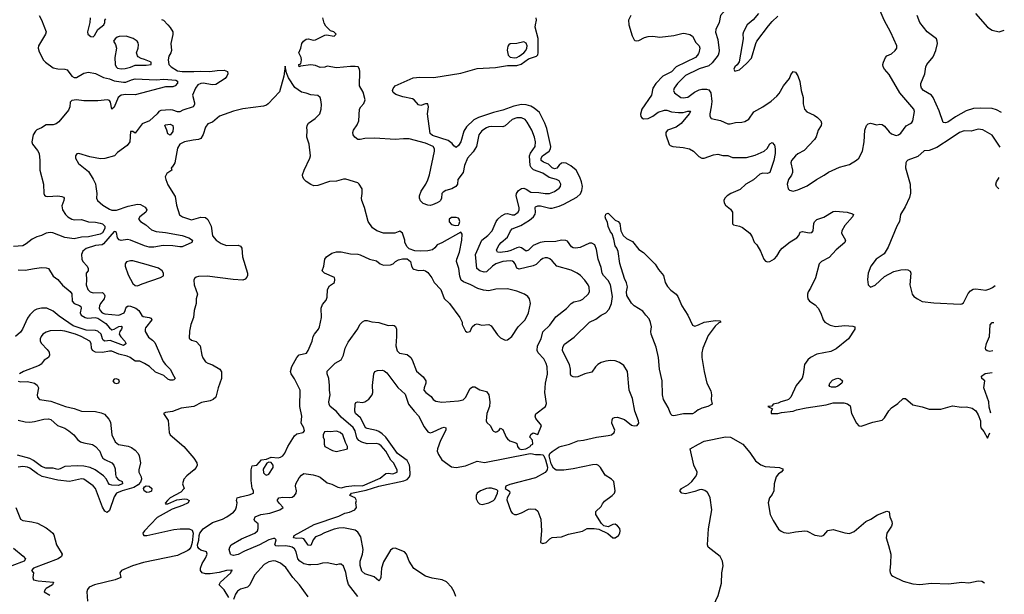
# Model space of a CAD drawing. Header units: inches. Extents: x 1552611 to 1694776, y 811966 to 917215.
# Tile 391 of 549: x 1684203 to 1692613, y 851248 to 856153. Entities that reach past the tile are written whole.
import ezdxf

# ---------------------------------------------------------------- set-up
doc = ezdxf.new("R2010")
doc.units = ezdxf.units.IN
doc.header["$MEASUREMENT"] = 0
doc.layers.add('B6885', color=7, linetype='Continuous')
doc.layers.add('B6895', color=7, linetype='Continuous')

msp = doc.modelspace()

# ---------------------------------------------------------------- linework, layer by layer
at = {"layer": 'B6885', "color": 5}
for points, elevation in [([(1684370.3, 856190), (1684391, 856151), (1684430.2, 856050), (1684425.2, 856030), (1684364.4, 855930), (1684362, 855910), (1684370, 855879.1), (1684408.2, 855808.2), (1684423, 855790), (1684490, 855741.7), (1684530, 855732.9), (1684590, 855730.3), (1684610, 855724.4), (1684650, 855672.4), (1684670, 855660.8), (1684690, 855660.7), (1684750, 855696.2), (1684790, 855704.7), (1684850, 855695.4), (1684920.4, 855660.4), (1684970, 855649.2), (1685011, 855631), (1685090, 855619.8), (1685110, 855621), (1685158.6, 855641.4), (1685190, 855647.6), (1685370, 855640.2), (1685435.4, 855644.6), (1685535.8, 855635.8), (1685552.4, 855630), (1685552.1, 855612.1), (1685531.9, 855588.1), (1685510, 855580.8), (1685450, 855580.4), (1685190, 855511.9), (1685110, 855515.2), (1685070, 855509.4), (1685043.4, 855490), (1685010, 855407.8), (1684990, 855389.4), (1684978.5, 855450), (1684970, 855462.3), (1684954.5, 855470), (1684870, 855461.4), (1684750, 855460.4), (1684690, 855469.7), (1684650, 855464.2), (1684635.8, 855450), (1684630.4, 855410), (1684620, 855380), (1684538.4, 855281.6), (1684515.2, 855264.8), (1684490, 855257.1), (1684430, 855255.4), (1684390.2, 855229.8), (1684350, 855212.6), (1684338.2, 855201.8), (1684317.4, 855170), (1684308.4, 855110), (1684313.4, 855090), (1684356.3, 855036.3), (1684368.7, 855010), (1684376.9, 854950), (1684374.9, 854870), (1684406.5, 854750), (1684410.5, 854670.5), (1684415.9, 854655.9), (1684427.2, 854647.2), (1684444.6, 854644.6), (1684530, 854649.4), (1684564.5, 854644.5), (1684577.1, 854637.1), (1684582.6, 854630), (1684581.5, 854610), (1684564.2, 854564.2), (1684570.3, 854530), (1684593.7, 854490), (1684615.8, 854470), (1684648.4, 854450), (1684670, 854443.8), (1684730, 854448.8), (1684790, 854428.3), (1684850, 854424.4), (1684890, 854415.5), (1684910, 854409.4), (1684930, 854391.3), (1684930.5, 854370), (1684910, 854334.9), (1684890, 854323.8), (1684790, 854298.6), (1684730, 854296), (1684670, 854283), (1684590, 854293.6), (1684486.2, 854333.8), (1684463.5, 854336.5), (1684430.3, 854330), (1684390, 854309.8), (1684350, 854298.9), (1684310, 854280.3), (1684260.1, 854239.9), (1684230, 854223.7), (1684150, 854218)], 920), ([(1685415.2, 856155.2), (1685430.7, 856150), (1685470, 856110.6), (1685490, 856086), (1685510.4, 856050), (1685510, 856026), (1685494.8, 855950), (1685498.8, 855890), (1685494, 855870), (1685478, 855842), (1685471.3, 855810), (1685477.6, 855770), (1685495.8, 855750), (1685550, 855718.1), (1685590, 855710.7), (1685690.1, 855710.1), (1685750, 855715.3), (1685827.9, 855712.1), (1685890, 855720.9), (1685950, 855721.6), (1685978.3, 855710), (1685980.2, 855690), (1685972.8, 855670), (1685957.8, 855650), (1685878.8, 855601.2), (1685850, 855598), (1685769.4, 855610.6), (1685750, 855609.8), (1685724, 855596), (1685703.6, 855570), (1685679.3, 855510), (1685697, 855443), (1685697.6, 855430), (1685686, 855410), (1685598, 855382), (1685570, 855366.6), (1685550, 855366.6), (1685510, 855380.7), (1685490, 855382.9), (1685410, 855377.2), (1685392, 855370), (1685378, 855350), (1685310.7, 855289.3), (1685250, 855264), (1685190, 855186), (1685170, 855198), (1685150, 855198), (1685144.7, 855110), (1685121.4, 855078.6), (1685039.6, 855020.4), (1685014, 854990), (1684931.7, 854968.3), (1684893.7, 854966.3), (1684803.4, 854983.4), (1684710, 855009.7), (1684692.4, 855007.6), (1684679.3, 854990), (1684679.5, 854970), (1684705.7, 854925.7), (1684790, 854856.3), (1684831.6, 854791.5), (1684850, 854750.8), (1684854.6, 854730), (1684861.7, 854670), (1684860.3, 854630), (1684869.2, 854609.2), (1684914, 854570), (1684970, 854534.9), (1684990, 854528.1), (1685030, 854526.9), (1685130, 854560.7), (1685210, 854577.4), (1685235.9, 854575.9), (1685273.9, 854553.9), (1685290.3, 854530), (1685280.3, 854510), (1685229, 854471), (1685217.3, 854450), (1685234, 854430), (1685281.4, 854401.4), (1685330, 854359.8), (1685370, 854345.9), (1685450, 854336.9), (1685590, 854310.9), (1685648.2, 854290), (1685678.4, 854270), (1685674, 854250), (1685590, 854215.5), (1685570, 854213.3), (1685510, 854222.5), (1685430, 854224.4), (1685350, 854211.4), (1685310, 854212.3), (1685270, 854223), (1685150, 854271.2), (1685124.4, 854275.6), (1685070, 854267.9), (1685053.5, 854273.5), (1685039.3, 854290), (1685030, 854335.3), (1685022.7, 854342.7), (1685010, 854345.1), (1684920.3, 854239.7), (1684908, 854232), (1684850, 854226), (1684770, 854200.5), (1684742.4, 854177.6), (1684732, 854150), (1684735.3, 854110), (1684742, 854090), (1684779, 854050), (1684788.9, 854030), (1684788.5, 854010), (1684770.4, 853989.7), (1684774.9, 853930), (1684770.3, 853890), (1684786.5, 853850), (1684806.7, 853830), (1684830, 853822), (1684910, 853824), (1684924.6, 853810), (1684930, 853796.4), (1684925.1, 853770), (1684892.6, 853730), (1684884.5, 853710), (1684883, 853690), (1684890.7, 853670), (1684908.1, 853650), (1684930, 853641), (1685050, 853630.9), (1685095.1, 853650), (1685105.7, 853670), (1685110, 853691.3), (1685118, 853702), (1685130, 853710.7), (1685150, 853707.7), (1685194, 853690), (1685222, 853670), (1685246.9, 853626.9), (1685258.8, 853618.8), (1685310, 853611.8), (1685325.5, 853605.5), (1685333.4, 853590), (1685278.6, 853521.5), (1685274.6, 853510), (1685276.1, 853490), (1685303.4, 853443.4), (1685338.1, 853418.1), (1685356.9, 853396.9), (1685430, 853236), (1685450, 853208.3), (1685487.3, 853170), (1685521.3, 853110), (1685530.3, 853090), (1685519.8, 853080.2), (1685510, 853075.6), (1685490, 853075.7), (1685470, 853085.2), (1685434.7, 853114.7), (1685363.4, 853143.4), (1685311.2, 853191.2), (1685270, 853219.6), (1685230, 853239.2), (1685190, 853236.9), (1685148.4, 853268.4), (1685121.1, 853281), (1685050, 853297.2), (1684990, 853323.7), (1684970, 853324.9), (1684910, 853310.9), (1684850, 853314.5), (1684825, 853330), (1684817.5, 853350), (1684815.2, 853390), (1684802, 853410), (1684728.3, 853450), (1684680.5, 853470), (1684590, 853494.6), (1684550, 853499.8), (1684464.2, 853495.8), (1684430, 853486.3), (1684402.4, 853470), (1684386.7, 853450), (1684379.5, 853430), (1684379.5, 853410), (1684388.5, 853390), (1684437.9, 853337.9), (1684454.1, 853314.1), (1684458.3, 853290), (1684450.3, 853270), (1684412.8, 853247.2), (1684386.4, 853213.6), (1684370, 853200.9), (1684234.8, 853150), (1684202.8, 853130)], 940), ([(1684804.4, 856170), (1684802, 856130), (1684782, 856050), (1684786, 856030), (1684810, 856010.7), (1684830, 856008), (1684841.3, 856018.7), (1684869.8, 856070.2), (1684922, 856110), (1684929.7, 856130), (1684929.7, 856150), (1684938, 856162)], 940), ([(1687092.6, 851230), (1687010.4, 851330.4), (1686999.1, 851370), (1686990, 851434.5), (1686970, 851489.4), (1686950, 851504.5), (1686930, 851505.1), (1686910, 851498.4), (1686830, 851515.4), (1686790, 851512.3), (1686750, 851502), (1686690, 851498.5), (1686670, 851498.4), (1686630, 851507.6), (1686595.2, 851530), (1686579.1, 851550), (1686563.7, 851610), (1686550, 851634.9), (1686530, 851649.9), (1686510, 851655.2), (1686470, 851661.8), (1686410, 851657.8), (1686390, 851662.8), (1686382.4, 851670), (1686393.2, 851713.2), (1686383.3, 851723.3), (1686370, 851723.9), (1686330, 851711.9), (1686250.4, 851669.6), (1686123.5, 851616.5), (1686070, 851588.1), (1686030, 851579.8), (1686010, 851583.6), (1686002.9, 851590), (1685993.7, 851630), (1685997.7, 851650), (1686009.1, 851670.9), (1686098.1, 851721.9), (1686212.3, 851770), (1686234, 851790), (1686239, 851810), (1686239, 851850), (1686212.1, 851872.1), (1686205.1, 851885.1), (1686215.6, 851910), (1686262.7, 851930), (1686338.4, 851941.6), (1686425.1, 851970), (1686454, 851990), (1686421.9, 852021.9), (1686405.7, 852045.7), (1686403.8, 852050), (1686418, 852070), (1686450, 852077.1), (1686510, 852072.9), (1686530, 852076.8), (1686549.9, 852090.1), (1686566, 852110), (1686568.4, 852130), (1686558.5, 852170), (1686561.1, 852190), (1686590, 852242.2), (1686610, 852265.4), (1686630, 852280.2), (1686710, 852268.2), (1686750, 852256.4), (1686770, 852247.4), (1686830, 852200.3), (1686870, 852186.9), (1686921.5, 852161.5), (1686950, 852156.8), (1686992.3, 852167.7), (1687063.3, 852176.7), (1687130, 852175), (1687281.4, 852238.6), (1687330, 852278), (1687350, 852283.1), (1687390, 852275.6), (1687427, 852290), (1687426.3, 852310), (1687395.1, 852370), (1687373.3, 852393.3), (1687330.4, 852470), (1687290, 852516), (1687270, 852529.9), (1687250, 852535.5), (1687170, 852531.2), (1687126.1, 852546.1), (1687100.6, 852560.6), (1687083.4, 852583.4), (1687070, 852642.8), (1687051.7, 852671.7), (1686950, 852761), (1686910, 852809), (1686855.1, 852850), (1686845.3, 852870), (1686843.1, 852890), (1686853.7, 852950), (1686848, 852990), (1686849.8, 853030), (1686843.1, 853090), (1686829.8, 853130), (1686828.3, 853151.7), (1686899.1, 853220.9), (1686950, 853250.4), (1686969.7, 853290), (1686984, 853350), (1687010, 853400.7), (1687090, 853514.4), (1687108.3, 853551.7), (1687130, 853575), (1687150, 853584.6), (1687170, 853585.8), (1687210, 853573.4), (1687270, 853567.7), (1687350, 853542.9), (1687390, 853545.6), (1687401.4, 853541.4), (1687412.9, 853532.9), (1687420.5, 853510), (1687422.2, 853450), (1687417.3, 853370), (1687426.6, 853326.6), (1687447.2, 853307.2), (1687513.8, 853293.8), (1687542.8, 853270), (1687555, 853250), (1687592.8, 853152.8), (1687650, 853103.8), (1687671.2, 853071.2), (1687672.9, 853050), (1687656.5, 853010), (1687656, 852990), (1687672.2, 852970), (1687716.3, 852936.3), (1687735.5, 852910), (1687756.9, 852896.9), (1687810, 852889), (1687950, 852898.9), (1687990, 852907.4), (1688010.9, 852929.1), (1688050, 853005.5), (1688070, 853019.3), (1688090, 853019.1), (1688132.8, 852992.8), (1688190, 852978.4), (1688210.3, 852950), (1688218, 852890), (1688215.5, 852850), (1688192.4, 852790), (1688186.4, 852730), (1688194.2, 852714.2), (1688225.4, 852685.4), (1688241.5, 852650), (1688250, 852640.9), (1688270, 852633.1), (1688282.2, 852637.7), (1688298.4, 852650), (1688310, 852667.3), (1688330, 852653.4), (1688358.7, 852590), (1688370, 852574.9), (1688390, 852557.6), (1688441.3, 852541.3), (1688450, 852534), (1688455.3, 852510), (1688469.3, 852490), (1688490, 852484.8), (1688525.5, 852490), (1688563.5, 852510), (1688570, 852520.4), (1688586, 852530), (1688582.7, 852562.7), (1688559.3, 852590), (1688570, 852610.8), (1688590, 852627.3), (1688630, 852611.3), (1688659.6, 852690), (1688611.9, 852750), (1688606.8, 852770), (1688610.9, 852789.1), (1688695.3, 852850), (1688703.1, 852876.9), (1688688.3, 852970), (1688695.3, 853050), (1688712.4, 853127.6), (1688707.8, 853190), (1688699.2, 853219.2), (1688678.7, 853258.7), (1688631.1, 853310), (1688622.4, 853330), (1688627, 853370), (1688656.5, 853430), (1688670.5, 853489.5), (1688730, 853546.9), (1688782.2, 853617.8), (1688873.4, 853686.6), (1688912.3, 853730), (1688935.4, 853744.6), (1688990, 853756.4), (1689012.2, 853767.7), (1689059.3, 853810), (1689069.5, 853830.5), (1689067.3, 853870), (1689057.6, 853890), (1689029.7, 853930), (1688992.6, 853970), (1688964.2, 853990), (1688914.2, 854014.2), (1688790, 854049.7), (1688750, 854094.5), (1688730, 854111.8), (1688710, 854120.7), (1688690, 854121.6), (1688670, 854114), (1688650, 854100.5), (1688615.6, 854064.4), (1688590, 854051.1), (1688470, 854022.4), (1688450, 854033.3), (1688434.6, 854070), (1688423.7, 854083.7), (1688411.4, 854091.4), (1688393.5, 854093.5), (1688330, 854089), (1688270.8, 854069.2), (1688242.6, 854050), (1688190, 853999.5), (1688170, 853998.9), (1688133.3, 854010), (1688108.2, 854030), (1688097.6, 854150), (1688149, 854270), (1688200.4, 854310), (1688239.8, 854350), (1688273.4, 854430), (1688288.3, 854451.7), (1688319.7, 854480.3), (1688350, 854497.1), (1688370, 854499.7), (1688410, 854487.3), (1688430, 854488.1), (1688459.7, 854510), (1688469.7, 854530), (1688469.8, 854550), (1688443, 854650), (1688446.8, 854670), (1688464.8, 854695.2), (1688490, 854712.3), (1688510, 854714.2), (1688530, 854707.1), (1688570, 854680.7), (1688637.1, 854677.1), (1688690, 854668.7), (1688728, 854670), (1688770, 854686), (1688810, 854715.8), (1688822, 854730), (1688825.7, 854750), (1688810, 854778.3), (1688789.2, 854790), (1688725, 854805), (1688670, 854844.1), (1688592.5, 854872.5), (1688572.1, 854892.1), (1688564.4, 854910), (1688558.7, 854990), (1688565.1, 855014.9), (1688604.5, 855070), (1688608.2, 855110), (1688600.2, 855150), (1688578.3, 855210), (1688538.8, 855278.8), (1688520.2, 855300.2), (1688490, 855315), (1688450, 855316.8), (1688410, 855300.2), (1688350, 855246), (1688330, 855237.6), (1688230, 855241), (1688210, 855237.7), (1688190, 855229.8), (1688150, 855203.5), (1688124.7, 855170), (1688105.5, 855070), (1688076.1, 855023.9), (1688027.7, 854972.3), (1688002.4, 854910), (1687990.1, 854849.9), (1687945.1, 854790), (1687943.5, 854750), (1687938.2, 854741.8), (1687928.6, 854730), (1687895.4, 854710), (1687843.8, 854696.2), (1687818.9, 854681.1), (1687809.1, 854670), (1687805, 854630), (1687798.1, 854610), (1687790, 854601), (1687770, 854588.5), (1687730, 854573.7), (1687710, 854567.7), (1687690, 854568.6), (1687650, 854585.4), (1687626.6, 854606.6), (1687616.9, 854630), (1687616.9, 854650), (1687631.5, 854690), (1687672.7, 854750), (1687690, 854786.4), (1687703.5, 854830), (1687746.6, 855030), (1687747.1, 855050), (1687733.6, 855070), (1687670, 855098.7), (1687530, 855136.1), (1687482.4, 855137.6), (1687410, 855131.6), (1687237.3, 855142.7), (1687150, 855140.4), (1687110, 855129.8), (1687090, 855132), (1687066, 855150), (1687052.7, 855170), (1687049.4, 855190), (1687055.1, 855210), (1687085.1, 855254.9), (1687101, 855290), (1687104.9, 855390), (1687115.7, 855410), (1687142.3, 855437.7), (1687152.8, 855470), (1687135.6, 855535.6), (1687104.5, 855590), (1687109.5, 855710), (1687106.6, 855730), (1687093.2, 855750), (1687070, 855755.1), (1687030, 855755.1), (1686910, 855742.7), (1686830, 855757.2), (1686809, 855749), (1686770, 855745.2), (1686730, 855761.2), (1686690, 855769), (1686602, 855758), (1686589.7, 855750), (1686588.4, 855770), (1686603.2, 855776.8), (1686609.8, 855810), (1686606.4, 855830), (1686588.9, 855871.1), (1686605.1, 855910), (1686613.2, 855950), (1686628.7, 855970), (1686650, 855986.8), (1686670, 855991), (1686710, 855978), (1686730, 855981), (1686810, 856021), (1686823.6, 856023.6), (1686890, 856014), (1686906, 856030), (1686886, 856050), (1686859, 856059), (1686818.3, 856098.3), (1686804.2, 856124.2), (1686793.3, 856170)], 940), ([(1687927.6, 851230), (1687914, 851270), (1687891.8, 851310), (1687850, 851355.4), (1687811.6, 851371.6), (1687726, 851386), (1687670, 851401.4), (1687570, 851467), (1687529.6, 851530), (1687507.3, 851590), (1687490, 851609.5), (1687410, 851641.3), (1687390, 851639.7), (1687370, 851624.5), (1687310, 851525.6), (1687294.6, 851470), (1687287.9, 851392.1), (1687279.1, 851370), (1687270, 851364.2), (1687230, 851397.6), (1687150, 851423.1), (1687124.8, 851444.8), (1687112.3, 851492.3), (1687110.8, 851530), (1687131.9, 851590), (1687137.3, 851630), (1687117.1, 851737.1), (1687090, 851778.7), (1687070, 851795.7), (1686970, 851814.6), (1686930, 851813.3), (1686890, 851803.7), (1686806.6, 851773.4), (1686770, 851751.3), (1686730, 851737.4), (1686710, 851713.3), (1686690, 851664.1), (1686666.6, 851666.6), (1686630, 851720.2), (1686610, 851726.2), (1686570, 851723.4), (1686541.8, 851730), (1686546.8, 851750), (1686717.3, 851842.7), (1686930, 851916.2), (1686980.1, 851939.9), (1687019.5, 851950), (1687066.6, 851970), (1687081.2, 851990), (1687074, 852030), (1687079, 852050), (1687068.7, 852070), (1687022.7, 852090), (1687036.9, 852110), (1687162.9, 852137.1), (1687271.3, 852170), (1687483.3, 852216.7), (1687512.5, 852227.5), (1687533.8, 852250), (1687538.3, 852270), (1687536.6, 852330), (1687531.9, 852350), (1687511.3, 852390), (1687428.9, 852450), (1687330, 852589.8), (1687298.8, 852618.8), (1687270, 852639), (1687250, 852646.3), (1687170, 852662.3), (1687158.7, 852670), (1687150, 852679.6), (1687129, 852730), (1687113.9, 852753.9), (1687072.4, 852790), (1687064.6, 852810), (1687068.2, 852871.8), (1687074.2, 852885.8), (1687089.6, 852890.4), (1687130, 852886), (1687150, 852890.4), (1687185.3, 852914.7), (1687214.7, 852950), (1687218.8, 852970), (1687217.6, 853030), (1687228.5, 853130), (1687236.9, 853150), (1687260.6, 853159.4), (1687300.8, 853160.8), (1687316.8, 853156.8), (1687339.4, 853139.4), (1687433, 853013), (1687495.8, 852955.8), (1687525.5, 852870), (1687572.3, 852810), (1687610.1, 852770.1), (1687656.5, 852676.5), (1687690, 852634.9), (1687710, 852627.6), (1687730, 852631.4), (1687810, 852670.2), (1687830, 852674.6), (1687842.8, 852670), (1687843.1, 852650), (1687798.2, 852561.8), (1687771.5, 852490), (1687770.1, 852470), (1687781.1, 852441.1), (1687810, 852396.9), (1687890, 852335), (1687930, 852331.2), (1688010, 852345.9), (1688110, 852384.7), (1688173.1, 852373.1), (1688550, 852448.4), (1688570, 852449.2), (1688610, 852441.3), (1688650, 852442.6), (1688670, 852437.7), (1688679.9, 852430), (1688695, 852395), (1688711.8, 852331.8), (1688709.4, 852310), (1688691.7, 852288.3), (1688610, 852242.4), (1688390, 852185.7), (1688356.5, 852170), (1688350.8, 852150.8), (1688387.5, 852127.5), (1688390.4, 852110), (1688366, 852070), (1688364.9, 852055.1), (1688398.3, 851958.3), (1688410, 851940.5), (1688430, 851930.4), (1688450, 851930.4), (1688490, 851943.7), (1688550, 851975.3), (1688570, 851977.6), (1688610, 851974.9), (1688630, 851958.8), (1688653.4, 851890), (1688659.5, 851790), (1688651, 851691), (1688670, 851682.8), (1688699, 851690), (1688730, 851720.7), (1688750, 851733.4), (1688830, 851738.9), (1688890, 851760.3), (1689010, 851787.3), (1689050, 851810.8), (1689110, 851810.8), (1689150, 851802.8), (1689226.6, 851766.6), (1689270, 851731), (1689290, 851731), (1689317.2, 851750), (1689329.2, 851770), (1689332, 851790), (1689329.2, 851810), (1689310, 851833.2), (1689290, 851845.2), (1689270, 851842.7), (1689230, 851825.2), (1689192.5, 851832.5), (1689171.9, 851851.9), (1689122.7, 851930), (1689125.1, 851954.9), (1689170, 851996), (1689180.3, 852019.7), (1689197.8, 852042.2), (1689264.5, 852090), (1689282.4, 852110), (1689289.6, 852130.3), (1689277.2, 852210), (1689258.5, 852230), (1689203.5, 852263.5), (1689164.5, 852330), (1689146.8, 852346.8), (1689130, 852355.2), (1689094.2, 852354.2), (1688930, 852319.5), (1688850, 852308.4), (1688786.2, 852306.2), (1688763.3, 852323.3), (1688741.7, 852361.7), (1688724.4, 852430), (1688732.4, 852450), (1688750, 852466.4), (1688810, 852505.4), (1688830, 852513.4), (1688898.5, 852530), (1688970, 852558.3), (1689017.4, 852562.6), (1689130, 852590.1), (1689230, 852602.5), (1689257.2, 852610), (1689280.2, 852630), (1689285.3, 852650), (1689260.4, 852710), (1689263.1, 852736.9), (1689270, 852750.4), (1689283.1, 852756.9), (1689310, 852758.7), (1689370, 852740.2), (1689430, 852692.9), (1689450, 852685.6), (1689478.4, 852690), (1689490.9, 852710), (1689489.7, 852730), (1689456.8, 852810), (1689438.5, 852918.5), (1689409.8, 852990), (1689394.6, 853150), (1689362.4, 853202.4), (1689327, 853227), (1689290, 853241.1), (1689250, 853243.7), (1689210, 853238.5), (1689170, 853226.8), (1689140.3, 853210), (1689120.8, 853190), (1689090, 853144.8), (1689030, 853129.8), (1688970, 853105.6), (1688950, 853101), (1688930, 853104), (1688913.6, 853113.6), (1688906.8, 853126.8), (1688906.8, 853170), (1688900.5, 853210), (1688846.8, 853310), (1688840.4, 853330), (1688841.8, 853358.2), (1688856.4, 853383.6), (1688938.3, 853441.7), (1689068.7, 853570), (1689124.1, 853595.9), (1689169.5, 853630.5), (1689210, 853651.3), (1689238.1, 853681.9), (1689259.2, 853730), (1689266.7, 853790), (1689249, 853890), (1689230, 853926), (1689189.7, 853969.7), (1689178.4, 853990), (1689170, 854038.4), (1689144.2, 854110), (1689130, 854192.3), (1689114.2, 854230), (1689090, 854244.2), (1689070, 854244.8), (1688990.6, 854209.4), (1688950, 854202.5), (1688930, 854204.5), (1688914.9, 854214.9), (1688881.3, 854261.3), (1688868.6, 854268.6), (1688830, 854269.9), (1688781.1, 854258.9), (1688683.4, 854256.6), (1688649.7, 854250.2), (1688590, 854225.3), (1688550, 854186.6), (1688530, 854177.3), (1688490, 854206.5), (1688470, 854210.5), (1688450, 854206.5), (1688398.4, 854181.6), (1688370, 854175.3), (1688306.8, 854166.8), (1688282.9, 854170), (1688278.9, 854178.9), (1688276.8, 854190), (1688298.4, 854230), (1688314.8, 854250), (1688370, 854295.9), (1688395.2, 854350), (1688410, 854366.7), (1688482.2, 854397.8), (1688558.3, 854441.7), (1688591.6, 854470), (1688605.6, 854494.4), (1688608.5, 854510), (1688605, 854550), (1688610, 854556.5), (1688630, 854565), (1688650, 854564.6), (1688730, 854544.7), (1688750, 854544.5), (1688810, 854560.1), (1688850, 854577.8), (1688960.5, 854639.5), (1688992.3, 854667.7), (1689005.6, 854694.4), (1689009.9, 854730.1), (1689002.7, 854770), (1688988.4, 854810), (1688955, 854870), (1688910, 854906.9), (1688870, 854927.9), (1688848.2, 854931.8), (1688830, 854927.6), (1688810, 854911.6), (1688790, 854886.7), (1688770, 854880.2), (1688750, 854888.1), (1688719.4, 854919.4), (1688676.3, 854936.3), (1688657.8, 854950), (1688657.3, 854970), (1688669.1, 854990), (1688726.6, 855030), (1688738, 855050), (1688738.9, 855070), (1688705.9, 855225.9), (1688689.4, 855269.4), (1688642.3, 855362.3), (1688598.4, 855398.4), (1688570, 855415.4), (1688530, 855426), (1688488.7, 855428.7), (1688424.4, 855415.6), (1688330, 855379.6), (1688250, 855360.3), (1688122.2, 855317.8), (1688082.1, 855297.9), (1688020.6, 855239.4), (1687997.6, 855202.4), (1687970.3, 855110), (1687950, 855078), (1687930, 855060.9), (1687910, 855077), (1687896.2, 855096.2), (1687861.5, 855121.5), (1687730, 855164.5), (1687710, 855183), (1687687.2, 855350), (1687694, 855410), (1687690, 855434.7), (1687670, 855436), (1687630, 855420.9), (1687610, 855426.4), (1687572.4, 855470), (1687558.3, 855478.3), (1687475.9, 855495.9), (1687414.9, 855514.9), (1687392.7, 855532.7), (1687388.6, 855550), (1687392.6, 855567.4), (1687410.7, 855589.3), (1687563.8, 855656.2), (1687622.1, 855662.1), (1687740.8, 855659.3), (1687970, 855696.2), (1688110, 855736.4), (1688266.3, 855746.3), (1688370, 855763.4), (1688450, 855763.3), (1688484.9, 855775.1), (1688550, 855817.9), (1688617.3, 855842.7), (1688627.5, 855852.5), (1688631.9, 855870), (1688632.2, 855992.2), (1688607.1, 856090), (1688607.3, 856110), (1688616.9, 856150), (1688615, 856170)], 920), ([(1689422, 856190), (1689401.7, 856150), (1689405.2, 856110), (1689434.6, 856014.6), (1689450, 855982), (1689457, 855977), (1689470, 855972.2), (1689490, 855976.5), (1689538.8, 856001.2), (1689569.9, 856010.2), (1689610, 856012.5), (1689670, 856003.5), (1689790, 856018), (1689870, 856037.6), (1689890, 856036.9), (1689927, 856027), (1689950, 856012.7), (1689977.8, 855957.8), (1690000, 855935.5)], 920), ([(1690000, 855864.6), (1689992.6, 855850), (1689974.9, 855830), (1689810.1, 855750), (1689770, 855709.3), (1689695.5, 855670), (1689635.9, 855610), (1689611.3, 855570), (1689600.4, 855510), (1689517.2, 855390), (1689505.9, 855345.9), (1689508.1, 855328.1), (1689516, 855316), (1689530, 855307.9), (1689570, 855310.2), (1689610, 855329.5), (1689655.4, 855364.6), (1689710, 855381), (1689730, 855380.6), (1689770, 855368.1), (1689830, 855359.8), (1689870, 855361.5), (1689910, 855373.7), (1689930, 855373.4), (1689932.6, 855370), (1689921.8, 855350), (1689852.6, 855267.4), (1689810, 855236.4), (1689735.3, 855210), (1689721.7, 855190), (1689723.1, 855170), (1689749.1, 855089.1), (1689758.7, 855078.7), (1689782, 855070), (1689870, 855062.8), (1689924, 855050), (1689958.4, 855030), (1690000, 854988.7)], 920), ([(1685990, 851219.1), (1685950, 851286), (1685907.8, 851330), (1685918.3, 851350), (1686005.7, 851430), (1686013.1, 851446.9), (1686021.2, 851450), (1686013.4, 851453.4), (1685970.5, 851450.5), (1685905.9, 851434.1), (1685830, 851423.9), (1685790, 851423.9), (1685763, 851430), (1685747, 851450), (1685747.3, 851470), (1685762.5, 851510), (1685790, 851555.3), (1685804.8, 851590), (1685800.3, 851610), (1685750, 851624.8), (1685735.8, 851635.8), (1685725.5, 851650), (1685722.8, 851670), (1685734.5, 851710), (1685735.9, 851750), (1685742.3, 851770), (1685770, 851807), (1685850, 851859.5), (1685935.1, 851890), (1685973, 851910), (1686029.8, 851950.2), (1686046.3, 851970), (1686054.5, 851994.5), (1686059.5, 852030), (1686055.6, 852050), (1686060.7, 852070), (1686090, 852081.2), (1686164.1, 852095.9), (1686199.5, 852110), (1686199.5, 852130), (1686189.7, 852150), (1686179.3, 852220.7), (1686181.1, 852310), (1686190, 852344), (1686230, 852350.8), (1686270, 852396.3), (1686310, 852402.8), (1686350, 852417.6), (1686410, 852414), (1686430, 852418.8), (1686449.5, 852430.5), (1686467.3, 852452.7), (1686494.5, 852510), (1686550, 852600.4), (1686570, 852616.5), (1686625.1, 852630), (1686635.5, 852644.4), (1686630.9, 852670), (1686608.7, 852710), (1686613.5, 852770), (1686595.5, 852850), (1686598.9, 852990), (1686550, 853087), (1686520.7, 853130), (1686516.2, 853150), (1686527.9, 853192.1), (1686570, 853270.4), (1686590, 853291.5), (1686652.7, 853307.3), (1686668.4, 853330), (1686702.6, 853410), (1686711.2, 853450), (1686721.3, 853470), (1686755.6, 853510), (1686763.6, 853530), (1686781.3, 853610), (1686778.9, 853690), (1686790, 853722.8), (1686819.7, 853760.3), (1686830, 853784.7), (1686832.7, 853850), (1686850, 853881), (1686891.8, 853910), (1686895.1, 853935.1), (1686891.7, 853951.7), (1686808, 853990), (1686788, 854010), (1686801.2, 854050), (1686809.4, 854110), (1686823.7, 854130), (1686870, 854159.5), (1686909.7, 854170.3), (1686950, 854172.2), (1687030, 854153.4), (1687090, 854150.8), (1687110, 854144.9), (1687190, 854108.4), (1687250, 854094.9), (1687283, 854070), (1687310, 854059), (1687370, 854059.3), (1687394, 854070), (1687414, 854090), (1687437.6, 854102.4), (1687472.7, 854112.7), (1687512.5, 854112.5), (1687540.7, 854090), (1687550.8, 854050), (1687561, 854030), (1687570, 854022.8), (1687610, 854011), (1687650, 854014), (1687670, 854010.7), (1687690, 853994), (1687723.1, 853950), (1687744.2, 853910), (1687799.6, 853850), (1687830, 853774), (1687874.8, 853730), (1687962, 853610), (1687982, 853570), (1687982, 853550), (1688010, 853494), (1688025.4, 853485.4), (1688050, 853492), (1688069.1, 853530.9), (1688090, 853551.3), (1688110, 853556), (1688150, 853544.7), (1688210, 853551.3), (1688230, 853541), (1688283.7, 853463.7), (1688310, 853437.3), (1688350, 853417.3), (1688370, 853420.7), (1688406.6, 853450), (1688459.7, 853530), (1688519.7, 853590), (1688550, 853650.8), (1688566.6, 853730), (1688556.9, 853770), (1688542.9, 853790), (1688515.1, 853810), (1688450, 853836), (1688370, 853855.8), (1688270, 853853.3), (1688210, 853838.9), (1688163.7, 853843.7), (1688117.4, 853857.3), (1688056, 853890), (1687994.8, 853914.8), (1687975.1, 853930), (1687963.1, 853963.1), (1687954.8, 854030), (1687935.3, 854090), (1687936.8, 854110), (1687959.8, 854170), (1687980.4, 854270), (1687982, 854322), (1687970, 854339), (1687810, 854247.8), (1687768.7, 854231.3), (1687750, 854205.2), (1687730, 854189.4), (1687690, 854180.9), (1687630, 854176), (1687579, 854179), (1687530, 854198), (1687510, 854218), (1687493.6, 854253.6), (1687492.7, 854270), (1687473.6, 854330), (1687450, 854349.2), (1687408.3, 854331.7), (1687310, 854329.7), (1687252.7, 854350), (1687216.6, 854376.6), (1687180.5, 854430), (1687149.5, 854550), (1687126.6, 854610), (1687122.7, 854630), (1687129.1, 854670.9), (1687129.2, 854710), (1687102.7, 854750), (1687090, 854760.9), (1686990, 854792.3), (1686970, 854792.7), (1686910, 854776), (1686850, 854773.2), (1686750, 854738.4), (1686715.9, 854735.9), (1686690, 854745.1), (1686651.3, 854771.3), (1686632.7, 854790), (1686620.9, 854810), (1686619.5, 854830), (1686634, 854870), (1686682.4, 854970), (1686686.6, 854990), (1686674.7, 855090), (1686655.1, 855150), (1686658.4, 855210), (1686654.5, 855230), (1686658.4, 855250), (1686671.3, 855268.7), (1686727, 855310), (1686766, 855350), (1686779.5, 855390), (1686780.7, 855430), (1686775.6, 855470), (1686769.6, 855490), (1686750, 855506.3), (1686690.7, 855510.7), (1686650, 855526.9), (1686610, 855535.6), (1686554.7, 855574.7), (1686498.4, 855658.4), (1686481, 855701), (1686470, 855758), (1686458.7, 855670), (1686423, 855537), (1686324.5, 855435.5), (1686310, 855424), (1686284.5, 855415.5), (1686110, 855392), (1686030, 855372), (1685910.4, 855329.6), (1685850, 855279.3), (1685810, 855265.1), (1685790, 855235.1), (1685770, 855174), (1685750, 855139.6), (1685730, 855129.6), (1685686.3, 855126.3), (1685610.7, 855110), (1685570, 855089.8), (1685550, 855055.6), (1685528.6, 854931.4), (1685505.8, 854894.2), (1685497.3, 854890), (1685502, 854870), (1685460.3, 854839.7), (1685447, 854813), (1685450.2, 854790), (1685470, 854743.1), (1685530, 854644.7), (1685542.3, 854570), (1685568.7, 854488.7), (1685594.8, 854470), (1685670, 854445.5), (1685750, 854466.5), (1685790, 854465.3), (1685810, 854446.4), (1685838.5, 854390), (1685849.3, 854309.3), (1685881.6, 854270), (1685923.4, 854243.4), (1685970, 854226.3), (1686068.5, 854228.5), (1686090, 854220.7), (1686101.6, 854201.6), (1686107.2, 854130), (1686150.3, 853990), (1686150.3, 853969.7), (1686144.4, 853955.6), (1686130, 853939.3), (1686110, 853929.5), (1686025.5, 853934.5), (1685804.1, 853964.1), (1685730, 853960.7), (1685710, 853954.5), (1685697.5, 853942.5), (1685690.7, 853930), (1685694, 853890), (1685721, 853810), (1685710.4, 853769.6), (1685710.3, 853730), (1685692.4, 853670), (1685688, 853610), (1685666.4, 853550), (1685654, 853494), (1685650, 853434), (1685670, 853418), (1685710, 853404.7), (1685744.7, 853370), (1685758.7, 853290), (1685766.6, 853266.6), (1685790, 853233), (1685810, 853220.4), (1685850, 853207.7), (1685914, 853170), (1685927.9, 853147.9), (1685928, 853090), (1685898.4, 853010), (1685879.5, 852930), (1685856.3, 852910), (1685830, 852899.8), (1685755.2, 852884.8), (1685692, 852850), (1685582.8, 852837.2), (1685509.5, 852809.5), (1685450, 852801.2), (1685431.3, 852790), (1685472.1, 852732.1), (1685480.9, 852630), (1685489, 852610), (1685604.9, 852510), (1685690.7, 852410), (1685716.3, 852370), (1685719.3, 852350), (1685710.4, 852330), (1685693, 852310), (1685630, 852258.4), (1685606, 852230), (1685595.3, 852190), (1685607, 852150), (1685578.9, 852121.1), (1685489.2, 852070), (1685464.7, 852050), (1685444.9, 852024.9), (1685450, 852018.8), (1685470, 852021.5), (1685546.4, 852053.6), (1685610, 852062.9), (1685630, 852061.3), (1685650.3, 852050), (1685643.7, 852030), (1685594.5, 852005.5), (1685506.6, 851973.4), (1685377.9, 851902.1), (1685270.8, 851790), (1685256.1, 851770), (1685257.8, 851757.7), (1685263.8, 851750), (1685290.1, 851750.1), (1685520.3, 851799.7), (1685573.8, 851806.2), (1685650, 851807.9), (1685675.6, 851795.6), (1685685.5, 851770), (1685677.8, 851690), (1685666, 851650), (1685651, 851629), (1685639.2, 851620.8), (1685550, 851580), (1685261.9, 851518.1), (1685165.8, 851490), (1685072.7, 851450), (1685058, 851430), (1685067.7, 851390), (1685018.8, 851370), (1684842, 851330), (1684797.6, 851310), (1684781.7, 851290), (1684778.3, 851270), (1684783.8, 851190)], 960), ([(1690000, 855730.8), (1689890, 855676.2), (1689821.3, 855610), (1689792.9, 855570), (1689787.6, 855547.6), (1689794.9, 855530), (1689850, 855490.3), (1689870, 855484.9), (1689910, 855491.1), (1689965.6, 855534.4), (1690000, 855551.4)], 940), ([(1690000, 852823.4), (1689997.7, 852822.3), (1689970, 852799.1), (1689950, 852789.2), (1689872.9, 852787.1), (1689791.2, 852771.2), (1689774.9, 852774.9), (1689764.9, 852784.9), (1689742.2, 852842.2), (1689703.2, 852910), (1689694, 852950), (1689691, 853070), (1689668.5, 853170), (1689658.5, 853270), (1689638.6, 853358.6), (1689596.4, 853470), (1689593.7, 853490), (1689599.1, 853530), (1689591.1, 853568.9), (1689578.6, 853598.6), (1689549.8, 853630), (1689525.9, 853665.9), (1689451.9, 853710), (1689430, 853733.5), (1689390, 853799.7), (1689387, 853830), (1689393.4, 853873.4), (1689386.2, 853906.2), (1689370, 853944.2), (1689330, 854072.7), (1689314.2, 854174.2), (1689303.3, 854203.3), (1689290, 854222), (1689278.9, 854278.9), (1689263.9, 854323.9), (1689250, 854340.9), (1689230, 854389), (1689224.8, 854424.8), (1689209.3, 854450), (1689204, 854470), (1689210, 854494), (1689220.4, 854499.6), (1689230, 854502), (1689290, 854442), (1689314, 854430), (1689330, 854414), (1689338, 854350), (1689358, 854310), (1689385.2, 854285.2), (1689438.5, 854258.5), (1689490.6, 854190.6), (1689530, 854166), (1689630, 854066), (1689659.5, 854019.5), (1689701.6, 853970), (1689714.9, 853910), (1689735.4, 853875.4), (1689763.6, 853843.6), (1689810.2, 853810.2), (1689824.4, 853790), (1689857.4, 853710), (1689910, 853630.6), (1689950, 853544.4), (1689970, 853536.5), (1690000, 853549.1)], 880), ([(1684190, 854018.6), (1684250, 854014), (1684330.2, 854030.2), (1684390, 854036.5), (1684430, 854036.1), (1684449, 854029), (1684490, 853964.4), (1684530, 853934.3), (1684567.8, 853887.8), (1684633.7, 853833.7), (1684650, 853813.4), (1684651.4, 853750), (1684670, 853730.1), (1684714, 853714), (1684724.9, 853704.9), (1684729.3, 853690), (1684718.7, 853650), (1684728.8, 853630), (1684763.2, 853610), (1684785.1, 853605.1), (1684847.9, 853612.1), (1684870, 853606.4), (1684939.3, 853559.3), (1684970, 853521.4), (1684990, 853506.4), (1685010, 853511.9), (1685050, 853534.7), (1685070, 853537.1), (1685077.7, 853530), (1685071.9, 853510), (1685057.9, 853490), (1685053.5, 853470), (1685066.8, 853446.8), (1685101.4, 853410), (1685111.4, 853391.4), (1685110, 853385.1), (1685090, 853370.6), (1684975.1, 853415.1), (1684929.7, 853410), (1684916.7, 853416.7), (1684910, 853428.3), (1684898.9, 853470), (1684870, 853495.4), (1684850, 853501.3), (1684770, 853502.2), (1684660.6, 853540.6), (1684541.6, 853621.6), (1684490, 853665), (1684434.2, 853690), (1684390, 853691.4), (1684350, 853680.9), (1684326.5, 853670), (1684290, 853633.1), (1684270, 853605.1), (1684228.7, 853511.3), (1684210, 853487.1), (1684168.1, 853450)], 920), ([(1684190, 853067.7), (1684210, 853063.1), (1684270, 853063.2), (1684330, 853050.2), (1684352.6, 853032.6), (1684364.2, 853010), (1684354, 852950), (1684354.9, 852930), (1684371.8, 852911.8), (1684470, 852896), (1684593.4, 852850), (1684670, 852832.7), (1684730, 852811.3), (1684850, 852807.7), (1684898.2, 852798.2), (1684926.8, 852786.8), (1684964.2, 852744.2), (1684978, 852718), (1684990.3, 852610), (1685020.3, 852550), (1685046.1, 852526.1), (1685130, 852512.1), (1685159.8, 852499.8), (1685190, 852479.6), (1685214.6, 852450), (1685224.6, 852430), (1685234.9, 852370), (1685221.8, 852310), (1685221.8, 852290), (1685240.2, 852250), (1685243.9, 852230), (1685235.8, 852204.2), (1685216.6, 852183.4), (1685179.7, 852160.3), (1685079.6, 852130), (1685029.4, 852110), (1685010, 852078.9), (1684970, 851964.5), (1684950, 851946.2), (1684930, 851956.8), (1684910, 851991.3), (1684850, 852149.7), (1684830, 852173.1), (1684750, 852229.7), (1684730, 852232.4), (1684630, 852209.8), (1684530, 852222), (1684394.7, 852254.7), (1684355.2, 852275.2), (1684290, 852324.5), (1684270, 852332.9), (1684230, 852339.5), (1684190, 852333.2)], 940), ([(1684190, 852733.1), (1684250, 852719.8), (1684290, 852717.6), (1684330, 852723), (1684410, 852743.2), (1684450, 852745.8), (1684470, 852740.2), (1684527.2, 852690), (1684590, 852665.4), (1684624.4, 852644.4), (1684664.9, 852610), (1684698, 852570), (1684722.4, 852550), (1684750, 852540.2), (1684825.9, 852525.9), (1684851, 852511), (1684886.7, 852470), (1684902, 852430), (1684914.7, 852410), (1684930, 852398.4), (1684990.9, 852370.9), (1685007.6, 852350), (1685020, 852320), (1685022.2, 852270), (1685028.3, 852248.3), (1685046, 852226), (1685079.6, 852210), (1685080.6, 852190), (1685043.2, 852176.8), (1684990, 852179.7), (1684970, 852185.6), (1684959, 852199), (1684945.1, 852230), (1684919.7, 852259.7), (1684847.2, 852310), (1684804.8, 852330), (1684750, 852341.4), (1684694.6, 852345.4), (1684590, 852338.1), (1684550, 852318.5), (1684530, 852314.1), (1684490, 852324.2), (1684425.9, 852325.9), (1684390, 852338.6), (1684322.6, 852390), (1684290, 852408.3), (1684185.7, 852434.3)], 920), ([(1690000, 852136.3), (1689970, 852125.4), (1689890, 852106.6), (1689859, 852110), (1689840.7, 852130), (1689855.6, 852150), (1689914.6, 852185.4), (1689942.6, 852210), (1689976.4, 852250), (1689987.7, 852270), (1689988.1, 852290), (1689961.2, 852350), (1689928.8, 852490), (1690000, 852528.9)], 880), ([(1684170.3, 851990), (1684209.3, 851889.3), (1684230, 851878.9), (1684307.1, 851867.1), (1684354.8, 851854.8), (1684430, 851814.4), (1684467, 851787), (1684486, 851770), (1684494.7, 851754.7), (1684518, 851670), (1684565.3, 851590), (1684559.6, 851570), (1684532, 851550), (1684320.7, 851470), (1684304.7, 851450), (1684321, 851430), (1684316, 851390), (1684322, 851370), (1684362, 851362), (1684491.3, 851350), (1684484.7, 851330), (1684430, 851297.6), (1684421.6, 851290), (1684413.4, 851270), (1684459.8, 851239.8)], 940), ([(1684150, 851642.6), (1684233.1, 851573.1), (1684251.9, 851551.9), (1684241.5, 851530), (1684136.5, 851490)], 920), ([(1686666.2, 851226.2), (1686593.6, 851330), (1686535.1, 851390), (1686476.9, 851476.9), (1686430, 851512.3), (1686390, 851529.8), (1686372.4, 851532.4), (1686330, 851524.2), (1686290, 851502.3), (1686208.1, 851410), (1686170, 851328.4), (1686148.5, 851310), (1686090, 851291.2), (1686064.4, 851275.6), (1686045.5, 851250), (1686030, 851202)], 960)]:
    msp.add_lwpolyline(points, dxfattribs=dict(at, elevation=elevation))
for points, elevation in [([(1685113.1, 856013.1), (1685054, 856010), (1685036.3, 856003.7), (1685018, 855990), (1685004.7, 855970), (1685022.8, 855942.8), (1685028.9, 855910), (1685016.3, 855830), (1685020.1, 855770), (1685026.3, 855750), (1685038.6, 855738.6), (1685070, 855732.5), (1685103.7, 855736.3), (1685150, 855749.4), (1685190, 855766.4), (1685284.7, 855764.7), (1685326, 855770), (1685326, 855790), (1685270, 855814), (1685241.2, 855821.2), (1685216.4, 855836.4), (1685210, 855846), (1685202, 855870), (1685215.3, 855910), (1685219, 855939), (1685216.4, 855956.4), (1685208, 855970), (1685172, 855992)], 940), ([(1688510, 855964.4), (1688450, 855950.8), (1688392.9, 855947.1), (1688380.5, 855939.5), (1688372.3, 855927.7), (1688366.4, 855893.6), (1688375.1, 855850), (1688392.3, 855832.3), (1688430, 855826.6), (1688450, 855830.6), (1688470, 855841.7), (1688509.3, 855870), (1688527.3, 855890), (1688535.6, 855910), (1688537.1, 855930), (1688530, 855951.9)], 940), ([(1685490, 855169), (1685470, 855178), (1685461.2, 855210), (1685442, 855250), (1685450, 855256), (1685490, 855260.7), (1685510.3, 855250.3), (1685513.7, 855230), (1685510, 855198)], 940), ([(1687930, 854464.2), (1687890, 854464), (1687870.4, 854450), (1687870, 854428.7), (1687890, 854403.8), (1687923.9, 854396.1), (1687950, 854398.8), (1687958, 854410), (1687962, 854430), (1687958, 854450), (1687950, 854458)], 960), ([(1685170, 854095.6), (1685150, 854095.6), (1685115.1, 854084.9), (1685104.9, 854070), (1685103.8, 854050), (1685130, 853976.4), (1685170, 853902), (1685190, 853883.1), (1685210, 853881.6), (1685250, 853899.3), (1685406.8, 853953.2), (1685432, 853968), (1685432.7, 853990), (1685419.3, 854010), (1685390, 854031.5), (1685284.2, 854064.2)], 960), ([(1685030, 853087.1), (1685010, 853083.5), (1684998.3, 853070), (1685010, 853054), (1685030, 853046.7), (1685050, 853053), (1685056.2, 853070), (1685050, 853079.1)], 960), ([(1686910, 852641.5), (1686854.5, 852634.5), (1686830, 852638), (1686805.5, 852634.5), (1686794, 852610), (1686796.3, 852590), (1686804.9, 852570), (1686804.9, 852530), (1686810.6, 852510.6), (1686874.9, 852474.9), (1686910, 852468.2), (1687002, 852490), (1687003.7, 852510), (1686984.9, 852544.9), (1686963.1, 852610), (1686939.7, 852630)], 960), ([(1686330, 852376), (1686312.8, 852367.2), (1686282.8, 852317.2), (1686284.4, 852284.4), (1686298.8, 852270), (1686310, 852265.7), (1686330, 852272.7), (1686367.6, 852330), (1686369.5, 852350), (1686350, 852372.7)], 960), ([(1685290, 852117.8), (1685265.7, 852130), (1685260.5, 852150), (1685270, 852165.5), (1685284.9, 852175.1), (1685310, 852171.6), (1685333.1, 852150), (1685330, 852129.7), (1685310, 852119.8)], 940), ([(1688210, 852155.2), (1688189, 852151), (1688139.2, 852130), (1688109.4, 852110), (1688102.9, 852090), (1688103.4, 852063.4), (1688115.3, 852035.3), (1688130, 852019.5), (1688153.3, 852013.3), (1688210, 852028.9), (1688251.2, 852048.8), (1688261, 852059), (1688284.7, 852110), (1688287.8, 852130), (1688278.5, 852138.5), (1688233.9, 852153.9)], 920)]:
    msp.add_lwpolyline(points, close=True, dxfattribs=dict(at, elevation=elevation))
at = {"layer": 'B6895', "color": 5}
for points, elevation in [([(1690000, 856279.7), (1690010, 856281.1), (1690030, 856278.9), (1690070, 856264.9), (1690110, 856264.4), (1690188.5, 856291.5), (1690230, 856300.9), (1690239.6, 856299.6), (1690250, 856291.3), (1690246.9, 856270), (1690230, 856238), (1690189.3, 856190), (1690177.7, 856130), (1690150.2, 856070), (1690147.3, 856047.3), (1690164.6, 855984.6), (1690176.2, 855890), (1690175.4, 855870), (1690167.9, 855850), (1690116.1, 855783.9), (1690090, 855760.7), (1690006.2, 855733.8), (1690000, 855730.8)], 940), ([(1690000, 855551.4), (1690005.8, 855554.2), (1690030, 855559.9), (1690070, 855560.9), (1690090, 855553.6), (1690105.7, 855530), (1690114.2, 855454.2), (1690110.1, 855409.9), (1690097.5, 855350), (1690097.8, 855330), (1690109.1, 855309.1), (1690190, 855294.2), (1690250, 855265.2), (1690270, 855264.9), (1690315.6, 855275.6), (1690370, 855277.4), (1690395.2, 855284.8), (1690430, 855303.6), (1690472.5, 855367.5), (1690550.7, 855409.3), (1690621.3, 855458.7), (1690670, 855500.4), (1690690, 855523), (1690725.7, 855590), (1690776.9, 855650), (1690790, 855682.8), (1690808.2, 855711.8), (1690830, 855704.9), (1690850, 855673), (1690866.6, 855626.6), (1690876.9, 855550), (1690895.2, 855490), (1690894.2, 855434.2), (1690904.9, 855390), (1690926.9, 855366.9), (1690990, 855337), (1691017.4, 855317.4), (1691044.4, 855290), (1691051.8, 855270), (1691048.7, 855250), (1691021.5, 855210), (1691005.3, 855154.7), (1690990.2, 855129.8), (1690904.5, 855035.5), (1690850, 855008.4), (1690830, 854992.4), (1690794.7, 854950), (1690789.3, 854930), (1690804.7, 854870), (1690804.2, 854850), (1690795.1, 854824.9), (1690770.3, 854790), (1690758.4, 854750), (1690767.7, 854710), (1690779.3, 854699.3), (1690810, 854688.5), (1690850, 854699.5), (1690930, 854736.4), (1691009.3, 854790), (1691074.5, 854825.5), (1691110, 854853), (1691205.8, 854894.2), (1691290, 854916.3), (1691350, 854953), (1691370, 854970.7), (1691401.6, 855030), (1691414.5, 855110), (1691421.2, 855210), (1691435.3, 855250), (1691450, 855264.7), (1691470, 855270.8), (1691523.1, 855256.9), (1691550, 855261), (1691570, 855258), (1691590, 855244.7), (1691630, 855194.8), (1691650, 855178.8), (1691690, 855166), (1691709.1, 855170.9), (1691730, 855184.7), (1691773.6, 855246.4), (1691810, 855266), (1691823.7, 855276.3), (1691832, 855290), (1691845.1, 855370), (1691838.7, 855390), (1691719.7, 855530), (1691630, 855685.1), (1691589.6, 855730), (1691577.6, 855750), (1691575.6, 855770), (1691580.5, 855790), (1691597.6, 855830), (1691610, 855845.5), (1691650, 855863.1), (1691680.7, 855890), (1691693.3, 855910), (1691693.3, 855930), (1691644.7, 856044.7), (1691585.4, 856150), (1691551.5, 856230)], 940), ([(1692367.7, 856207.7), (1692470, 856090.3), (1692510, 856064.4), (1692570, 856048.9), (1692612.5, 856064.8)], 920), ([(1690514.6, 856205.4), (1690466.7, 856153.3), (1690416.3, 856110), (1690384.9, 856050), (1690380.5, 856030), (1690381.6, 855990), (1690346.8, 855793.2), (1690331.3, 855768.7), (1690312, 855750), (1690302, 855730), (1690310, 855714), (1690350, 855726), (1690410, 855778.8), (1690453.8, 855826.2), (1690489.3, 855950), (1690499.3, 855970), (1690598.3, 856101.7), (1690630, 856138.8), (1690677.5, 856182.5)], 960), ([(1692587.6, 855359.9), (1692545.2, 855385.2), (1692510, 855396.2), (1692410, 855399), (1692350, 855394.5), (1692285.7, 855374.3), (1692195.3, 855324.7), (1692130, 855277.7), (1692110, 855271.5), (1692090, 855276), (1692055.7, 855375.7), (1692004.7, 855490), (1691989.8, 855510), (1691923.5, 855550), (1691904.4, 855570), (1691898.3, 855590), (1691900.5, 855610), (1691934.8, 855690), (1691941.7, 855750), (1691949.7, 855770), (1692004.1, 855835.9), (1692029.1, 855890), (1692041.2, 855950), (1692040.2, 855970), (1692033, 855990), (1691954, 856050), (1691890, 856128.4), (1691867.4, 856190)], 920), ([(1690000, 855935.5), (1690005.5, 855930), (1690011.2, 855911.2), (1690002.8, 855870), (1690000, 855864.6)], 920), ([(1692577.3, 855066.3), (1692510, 855166.9), (1692430, 855212.4), (1692390, 855219.7), (1692330, 855201.1), (1692270, 855204.8), (1692230, 855191.6), (1692159, 855141), (1692036.5, 855063.5), (1691970, 855037.2), (1691927.1, 855032.9), (1691873.2, 854986.8), (1691790, 854955.3), (1691776, 854944), (1691771, 854930), (1691767.3, 854890), (1691808, 854750), (1691812.3, 854672.3), (1691803.9, 854636.1), (1691765.5, 854554.5), (1691725.5, 854490), (1691717.1, 854430), (1691694.9, 854390), (1691620.4, 854210), (1691585.1, 854154.9), (1691519.1, 854110), (1691473, 854050), (1691448.7, 853990), (1691445.1, 853934.9), (1691450.5, 853890.5), (1691471, 853871), (1691510, 853886), (1691590, 853961.1), (1691670, 854003.1), (1691730, 854017.1), (1691770, 854020.5), (1691790, 854017.3), (1691807.3, 854007.3), (1691813, 853990), (1691804.9, 853890), (1691825.5, 853810), (1691840.5, 853790), (1691870.3, 853770), (1691910, 853748.4), (1692010, 853734.8), (1692234.9, 853725.1), (1692250, 853726.7), (1692263.8, 853736.2), (1692304.4, 853815.6), (1692322.7, 853837.3), (1692347.2, 853852.8), (1692370, 853856.5), (1692454.6, 853845.4), (1692490, 853855.8), (1692512.3, 853867.7), (1692535.3, 853883.6)], 940), ([(1690000, 854988.7), (1690004.4, 854984.4), (1690030, 854972), (1690050.4, 854970.4), (1690130, 854999.1), (1690164.6, 855004.6), (1690210, 854993.4), (1690250, 854993.4), (1690290, 854978), (1690410, 854975.6), (1690484.3, 854995.7), (1690562, 855030), (1690585.9, 855054.1), (1690610, 855093.4), (1690630, 855104), (1690650, 855081), (1690655.5, 855050), (1690654.3, 855010), (1690643.4, 854950), (1690610.1, 854849.9), (1690590, 854841.5), (1690550, 854842.6), (1690525, 854835), (1690470, 854785.8), (1690404, 854750), (1690356.1, 854703.9), (1690277.1, 854670), (1690244.4, 854650), (1690227, 854630), (1690217.6, 854610), (1690218.7, 854590), (1690230.4, 854570), (1690275.1, 854535.1), (1690290.2, 854510), (1690290.4, 854410), (1690300.7, 854400.7), (1690350, 854390.2), (1690378, 854378), (1690439.3, 854330), (1690458.3, 854298.3), (1690474.9, 854254.9), (1690498, 854230), (1690530, 854178), (1690559.1, 854110), (1690572.7, 854092.7), (1690590, 854086.7), (1690610, 854088.9), (1690650, 854111.8), (1690670, 854134), (1690697.9, 854182.1), (1690716.4, 854203.6), (1690782.9, 854257.2), (1690841, 854290), (1690856.8, 854310), (1690870, 854338.7), (1690890, 854345.8), (1690946.5, 854333.5), (1690970, 854336.4), (1690979.1, 854350), (1690986.1, 854413.9), (1690992.1, 854427.9), (1691010, 854446.3), (1691070, 854467.7), (1691150, 854517.1), (1691170, 854519.3), (1691270.3, 854510.3), (1691316.8, 854496.8), (1691324.7, 854490), (1691314.8, 854470), (1691250, 854395.1), (1691224.6, 854350), (1691221.1, 854330), (1691257.4, 854270), (1691251.6, 854250), (1691177.5, 854190), (1691115.7, 854124.3), (1691050.6, 854090), (1691030.4, 854070), (1690999, 853950), (1690957.8, 853862.2), (1690938, 853830), (1690930.6, 853810), (1690930.6, 853790), (1690934, 853770), (1690950, 853750.8), (1690998.4, 853718.4), (1691024, 853690), (1691046.9, 853646.9), (1691064.9, 853590), (1691078.8, 853570), (1691124.7, 853544.7), (1691170, 853532.7), (1691250, 853541.6), (1691317.6, 853537.6), (1691336, 853530), (1691336.3, 853510), (1691282, 853430), (1691176.4, 853343.6), (1691130, 853320.2), (1691010, 853299), (1690958.7, 853270), (1690933.7, 853250), (1690905.3, 853210), (1690895.2, 853124.8), (1690886.6, 853093.4), (1690834.9, 853030), (1690788.5, 852931.5), (1690768.7, 852911.3), (1690755.3, 852904.7), (1690702.8, 852890), (1690681.7, 852878.3), (1690638, 852870), (1690626.8, 852853.2), (1690594, 852850), (1690632, 852830), (1690622, 852810), (1690622, 852790), (1690678, 852790), (1690710, 852799.3), (1690808, 852810), (1690838, 852822), (1690919.7, 852840.3), (1691090, 852865.8), (1691150, 852882.2), (1691243, 852883), (1691274.6, 852874.6), (1691295.8, 852855.8), (1691306.3, 852790), (1691348.8, 852708.8), (1691370, 852686.8), (1691390, 852682), (1691490, 852718), (1691570, 852734.4), (1691590, 852753), (1691626.7, 852813.3), (1691650, 852839.3), (1691703, 852877), (1691750, 852919.3), (1691770, 852920.4), (1691830, 852866), (1691910, 852848.9), (1691970, 852829), (1692070, 852827.2), (1692170, 852858), (1692245.8, 852845.8), (1692290, 852848), (1692337.3, 852837.3), (1692370, 852814), (1692390, 852781), (1692408.4, 852730), (1692408.4, 852690), (1692413.4, 852670), (1692438, 852638), (1692470, 852582), (1692490.3, 852625.1)], 920), ([(1692564.7, 854710.8), (1692545.5, 854730), (1692540.6, 854750), (1692546.9, 854770), (1692568.1, 854806.4)], 940), ([(1690000, 853549.1), (1690049.8, 853570.2), (1690146.4, 853586.4), (1690182, 853582), (1690190, 853574), (1690190.2, 853569.8), (1690174.2, 853565.8), (1690141.8, 853538.2), (1690083.9, 853456.1), (1690039.2, 853350), (1690029, 853310), (1690030.2, 853270.2), (1690049.2, 853150), (1690072.9, 853050), (1690105.8, 852985.8), (1690111.5, 852950), (1690108.1, 852910), (1690118, 852870), (1690080.3, 852850), (1690030, 852836.7), (1690000, 852823.4)], 880), ([(1692515.3, 853325), (1692490, 853320.8), (1692465.2, 853325.2), (1692453.6, 853333.6), (1692451.5, 853350), (1692459.8, 853390), (1692487.2, 853450), (1692491.2, 853548.8), (1692510, 853568.2), (1692524, 853567.5)], 920), ([(1692496.4, 852795), (1692484.2, 852844.2), (1692481.3, 852890), (1692437.4, 853010), (1692446.6, 853070), (1692420.9, 853090), (1692419.1, 853110), (1692450, 853134.1), (1692508.7, 853141.6)], 920), ([(1690000, 852528.9), (1690050, 852556.3), (1690230, 852590.9), (1690273.4, 852590), (1690379.7, 852530), (1690439, 852459), (1690488.1, 852388.1), (1690532.1, 852352.1), (1690570, 852337.7), (1690691.3, 852331.3), (1690718.3, 852318.3), (1690724.9, 852310), (1690706.4, 852290), (1690684.7, 852275.3), (1690664.7, 852250), (1690647.9, 852190), (1690643.8, 852130), (1690630, 852101.2), (1690607.7, 852070), (1690594.4, 852030), (1690613.4, 851930), (1690638.3, 851878.3), (1690684.2, 851804.2), (1690706, 851786), (1690730, 851774.9), (1690770, 851770.4), (1690830, 851782), (1690910, 851790.2), (1690930, 851785.7), (1690993.3, 851753.3), (1691050, 851743.6), (1691070, 851754), (1691106.3, 851793.7), (1691150, 851800.2), (1691250, 851773.1), (1691290, 851767.6), (1691330, 851785.3), (1691430, 851869), (1691471.4, 851888.6), (1691530, 851924.9), (1691610, 851958), (1691630, 851952), (1691634.9, 851910), (1691652.4, 851870), (1691654.9, 851850), (1691648, 851830), (1691608.4, 851770), (1691602.4, 851730), (1691624.9, 851664.9), (1691642.4, 851590), (1691641.6, 851510), (1691634.9, 851450), (1691637.8, 851430), (1691648.7, 851410), (1691661.3, 851401.3), (1691750, 851359.7), (1691830, 851337.1), (1691890, 851332.1), (1691990, 851343.9), (1692136.2, 851336.2), (1692250, 851352.8), (1692310, 851346.5), (1692390, 851363.7), (1692419.9, 851359.9), (1692444.6, 851346.7)], 880), ([(1690000, 851043.1), (1690009.6, 851050), (1690130, 851151), (1690170, 851238.8), (1690196.6, 851343.4), (1690200.7, 851430), (1690211.8, 851490), (1690206.2, 851530), (1690187.2, 851570), (1690082, 851650), (1690076.8, 851670), (1690086.1, 851806.1), (1690116, 851970), (1690099.4, 852070), (1690092.1, 852092.1), (1690076.4, 852116.4), (1690053.6, 852133.6), (1690030, 852141.5), (1690010, 852139.9), (1690000, 852136.3)], 880)]:
    msp.add_lwpolyline(points, dxfattribs=dict(at, elevation=elevation))
at = {"layer": 'B6895', "color": 5, "elevation": 920}
msp.add_lwpolyline([(1691135.3, 853015.3), (1691121.7, 853021.7), (1691116.2, 853030), (1691123, 853050), (1691145.2, 853074.8), (1691170, 853088.7), (1691190, 853092), (1691210, 853087.7), (1691230.7, 853070), (1691226, 853050), (1691190, 853023.9), (1691170, 853016.8)], close=True, dxfattribs=at)

doc.saveas('drawing.dxf')
